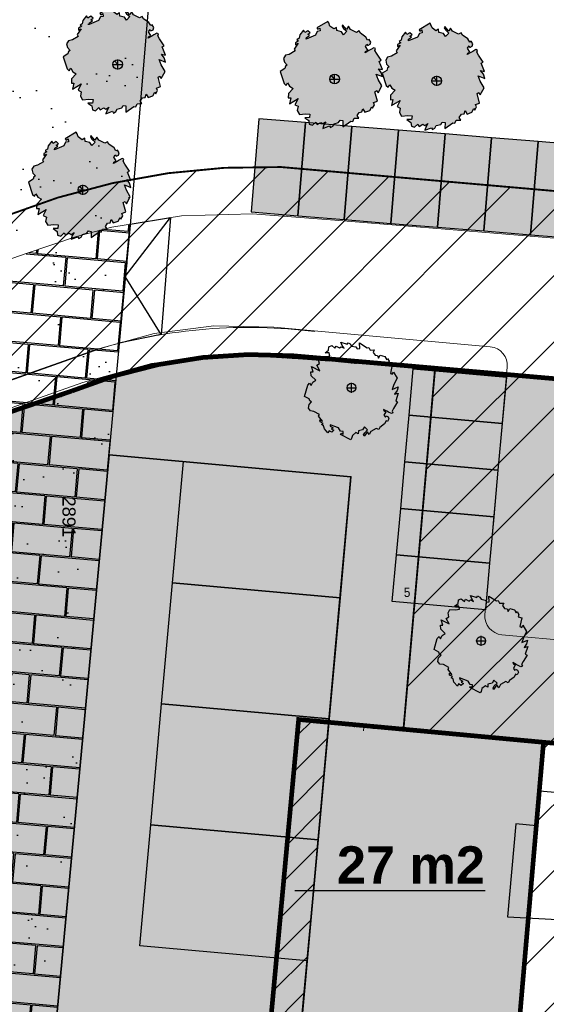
# Model space of a CAD drawing. Extents: x -1000932 to 2054797, y 285738 to 764020.
# Tile 785 of 1056: x 851052 to 879236, y 556311 to 608977. Entities that reach past the tile are written whole.
import ezdxf

# ---------------------------------------------------------------- set-up
doc = ezdxf.new("R2010")
doc.units = 0
doc.header["$MEASUREMENT"] = 0
doc.linetypes.add('DASHDOT', pattern=[1, 0.5, -0.25, 0, -0.25])
doc.linetypes.add('DASHED', pattern=[0.75, 0.5, -0.25])
doc.layers.get('0').update_dxf_attribs({"color": 1, "linetype": 'CONTINUOUS'})
for name, color, linetype in [('--schets', 3, 'CONTINUOUS'), ('--schets pp', 1, 'CONTINUOUS'), ('-boom', 8, 'CONTINUOUS'), ('-boom beschermd', 82, 'CONTINUOUS'), ('31.', 7, 'CONTINUOUS'), ('A-0010--', 4, 'CONTINUOUS'), ('A-0900-TERREIN', 14, 'CONTINUOUS'), ('bomen', 1, 'CONTINUOUS')]:
    doc.layers.add(name, color=color, linetype=linetype)
for name, color, linetype, lineweight in [('B14', 1, 'CONTINUOUS', 30), ('T03', 84, 'CONTINUOUS', 0), ('V00', 7, 'CONTINUOUS', 0), ('Z09', 7, 'CONTINUOUS', 0)]:
    doc.layers.add(name, color=color, linetype=linetype, lineweight=lineweight)
doc.styles.add('JK-T', font='arial.ttf', dxfattribs={"width": 0.9})
doc.styles.get("Standard").update_dxf_attribs({"font": 'romans.shx'})

# ---------------------------------------------------------------- blocks, each defined once
blk = doc.blocks.new('eigendomssituatie')
at = {"layer": '--schets pp', "linetype": 'Continuous', "transparency": 33554495}
h = blk.add_hatch(color=72, dxfattribs=at)
h.dxf.hatch_style = 1
edge = h.paths.add_edge_path()
edge.add_line((-4176.73854586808, 36691.06924980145), (18463.26145401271, 34709.06924984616))
edge.add_arc((17095.50999903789, 29904.28082499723), 4995.671711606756, -8.030102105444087, 74.11024197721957, ccw=False)
edge.add_line((22042.19821628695, 29206.41871005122), (21519.26145413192, 23075.06924982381))
edge.add_line((21519.26145413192, 23075.06924982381), (20841.66028853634, 15037.05444403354))
edge.add_line((20841.66028853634, 15037.05444403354), (9221.227534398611, 16016.65189056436))
edge.add_line((9221.227534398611, 16016.65189056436), (-3884.161830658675, 17236.71420983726))
edge.add_line((-3884.161830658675, 17236.71420983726), (-5436.461187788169, 504.3732174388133))
edge.add_line((-5436.461187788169, 504.3732174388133), (0.01009560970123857, -0.01570527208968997))
edge.add_line((0.01009560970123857, -0.01570527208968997), (-2500.443734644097, -26949.25618684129))
edge.add_line((-2500.443734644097, -26949.25618684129), (-6846.575806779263, -26546.03876589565))
edge.add_line((-6846.575806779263, -26546.03876589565), (-6942.65260836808, -27581.58700016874))
edge.add_line((-6942.65260836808, -27581.58700016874), (-9441.92006868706, -27349.73178386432))
edge.add_line((-9441.92006868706, -27349.73178386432), (-9345.841399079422, -26314.14745333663))
edge.add_line((-9345.841399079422, -26314.14745333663), (-13692.1799018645, -25910.91512983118))
edge.add_line((-13692.1799018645, -25910.91512983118), (-13547.04518649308, -23805.32137516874))
edge.add_line((-13547.04518649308, -23805.32137516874), (-35801.37771154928, -21685.47999814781))
edge.add_line((-35801.37771154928, -21685.47999814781), (-39085.49633917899, -21480.62403194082))
edge.add_line((-39085.49633917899, -21480.62403194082), (-35449.19473665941, 20057.36991770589))
edge.add_line((-35449.19473665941, 20057.36991770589), (-40995.94876814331, 20385.16075669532))
edge.add_line((-40995.94876814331, 20385.16075669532), (-40395.08653578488, 23168.33528979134))
edge.add_arc((-32072.55263851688, 19913.76534113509), 8936.262978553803, 110.35386289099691, 158.6417595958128, ccw=False)
edge.add_line((-35180.73854598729, 28292.06924983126), (-16026.04323336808, 34806.76749201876))
edge.add_arc((-6099.484764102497, 10583.2012472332), 26178.57377053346, 85.78798549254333, 112.28329390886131, ccw=False)
h = blk.add_hatch(color=140, dxfattribs=at)
h.dxf.hatch_style = 1
h.paths.add_polyline_path([(9221.227534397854, 16016.65189056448), (-3884.10174863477, 17236.70861642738), (-5436.461187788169, 504.3732174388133), (0.01145413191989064, -0.001062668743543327), (-2500.24679749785, -26949.27923339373), (-6846.575806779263, -26546.03876589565), (-6942.652608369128, -27581.5870001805), (-9441.92006868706, -27349.73178386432), (-9345.843046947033, -26314.16521488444), (-13692.17995209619, -25910.91512517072), (-13541.94952379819, -23750.38774119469), (-24868.32201158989, -22699.74955143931), (-35970.65003817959, -21669.77644995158), (-39085.49633917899, -21480.62403194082), (-35918.73854586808, 15170.89737483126), (-35449.19473665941, 20057.36991770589), (-40995.94876814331, 20385.16075669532), (-45059.55128707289, -52868.35324621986), (-5987.73073336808, -60873.69637516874), (-5391.61354586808, -55499.82137516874), (3604.33176663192, -48873.36825016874)])
at = {"layer": '--schets pp', "color": 72, "linetype": 'Continuous', "const_width": 250}
blk.add_lwpolyline([(-4176.73854586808, 36691.06924980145), (18463.26145401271, 34709.06924984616, -0.3745828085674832), (22042.19821628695, 29206.41871005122), (21519.26145413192, 23075.06924982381), (20841.66028853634, 15037.05444403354), (9221.227534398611, 16016.65189056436), (-3884.161830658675, 17236.71420983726), (-5436.461187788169, 504.3732174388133), (0.01009560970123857, -0.01570527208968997), (-2500.443734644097, -26949.25618684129), (-6846.575806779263, -26546.03876589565), (-6942.65260836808, -27581.58700016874), (-9441.92006868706, -27349.73178386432), (-9345.841399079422, -26314.14745333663), (-13692.1799018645, -25910.91512983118), (-13547.04518649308, -23805.32137516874), (-35801.37771154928, -21685.47999814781), (-39085.49633917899, -21480.62403194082), (-35449.19473665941, 20057.36991770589), (-40995.94876814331, 20385.16075669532), (-40395.08653578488, 23168.33528979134, -0.2138698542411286), (-35180.73854598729, 28292.06924983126), (-16026.04323336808, 34806.76749201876, -0.1161253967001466)], format="xyb", close=True, dxfattribs=at)
at = {"layer": '--schets pp', "color": 140, "linetype": 'Continuous', "const_width": 250}
blk.add_lwpolyline([(9221.227534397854, 16016.65189056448), (-3884.10174863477, 17236.70861642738), (-5436.461187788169, 504.3732174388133), (0.01145413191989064, -0.001062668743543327), (-2500.24679749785, -26949.27923339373), (-6846.575806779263, -26546.03876589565), (-6942.652608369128, -27581.5870001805), (-9441.92006868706, -27349.73178386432), (-9345.843046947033, -26314.16521488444), (-13692.17995209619, -25910.91512517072), (-13541.94952379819, -23750.38774119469), (-24868.32201158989, -22699.74955143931), (-35970.65003817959, -21669.77644995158), (-39085.49633917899, -21480.62403194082), (-35918.73854586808, 15170.89737483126), (-35449.19473665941, 20057.36991770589), (-40995.94876814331, 20385.16075669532), (-45059.55128707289, -52868.35324621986), (-5987.73073336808, -60873.69637516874), (-5391.61354586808, -55499.82137516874), (3604.33176663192, -48873.36825016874)], close=True, dxfattribs=at)
blk = doc.blocks.new('Boom2')
at = {"layer": '-boom beschermd', "linetype": 'Continuous', "transparency": 33554559}
h = blk.add_hatch(color=76, dxfattribs=at)
h.dxf.hatch_style = 1
h.paths.add_polyline_path([(2240.141075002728, 1374.766463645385), (2146.682121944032, 1534.056125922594), (2181.519351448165, 1631.045440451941), (2095.917912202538, 1672.609482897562), (1934.719123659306, 1577.977185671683), (1832.328912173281, 1517.874499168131), (1638.855365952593, 1404.301295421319), (1657.686024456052, 1476.504264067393), (1771.432777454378, 1543.341232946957), (1651.219506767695, 1748.129382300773), (1731.645532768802, 1871.831033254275), (1778.392115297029, 1792.229360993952), (1894.065031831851, 1860.110946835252), (1933.653675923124, 1975.169062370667), (1846.796372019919, 2123.085103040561), (1767.132160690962, 2076.341741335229), (1666.942831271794, 2246.987987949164), (1379.934805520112, 2444.611185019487), (1306.472365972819, 2569.766456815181), (1169.873849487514, 2489.639101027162), (844.5268539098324, 2650.628845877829), (741.234987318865, 2824.553776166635), (644.213260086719, 2655.331512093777), (427.2188535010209, 2905.186350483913), (407.8961862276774, 2828.68866730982), (480.0289215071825, 2705.808017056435), (656.815061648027, 2555.612111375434), (475.5552824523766, 2369.160615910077), (367.5066993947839, 2532.626519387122), (121.3562126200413, 2587.048410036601), (98.06576855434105, 2757.006413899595), (-38.46982344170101, 2676.840683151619), (-249.7553960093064, 2828.220939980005), (-308.1654745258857, 2997.497008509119), (-354.9713324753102, 3077.16053464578), (-946.667514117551, 2729.801284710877), (-906.5883834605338, 2661.517821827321), (-792.7790485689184, 2728.347663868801), (-776.1916387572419, 2569.746544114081), (-928.0936730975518, 2541.806113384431), (-1029.189389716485, 2344.748450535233), (-1517.74067203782, 2134.387594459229), (-1512.329084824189, 2229.421383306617), (-1341.616692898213, 2329.634876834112), (-1440.57784236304, 2393.960073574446), (-1315.360074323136, 2467.423198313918), (-1441.07545576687, 2577.239070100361), (-1600.40353582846, 2483.721098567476), (-1673.901557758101, 2608.915045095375), (-1864.634544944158, 2357.613609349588), (-1898.371300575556, 2177.709501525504), (-2013.921585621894, 2097.930107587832), (-1924.599891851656, 2039.85898357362), (-2095.27747223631, 1939.677123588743), (-2096.770641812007, 1829.302558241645), (-1958.169074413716, 1910.944152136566), (-2167.131348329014, 1601.712823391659), (-2107.028276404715, 1499.28745776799), (-2425.625418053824, 1312.213096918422), (-2629.748889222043, 1268.910172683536), (-2730.887056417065, 1102.447633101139), (-2687.611474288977, 898.3238621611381), (-2535.204357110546, 743.0166301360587), (-2626.248974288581, 689.5777892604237), (-2661.040189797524, 562.0246424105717), (-2922.734617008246, 408.3651811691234), (-2708.701920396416, -242.6399843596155), (-2588.630274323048, -342.9390319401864), (-2514.872299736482, -207.8644873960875), (-2407.991054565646, -389.9224308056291), (-2221.322100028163, -499.4450460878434), (-2475.123859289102, -770.8297417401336), (-2478.239149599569, -1007.253103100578), (-2341.545247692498, -1003.168333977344), (-2423.181575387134, -1318.629152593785), (-1959.918396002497, -1045.783964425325), (-2120.690183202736, -1378.183681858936), (-1954.502042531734, -1458.569703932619), (-1995.926428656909, -1690.881553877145), (-1879.03513097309, -1889.479187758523), (-1552.389413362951, -1855.372657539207), (-1320.192255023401, -1878.140929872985), (-1349.123504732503, -2063.437991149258), (-1591.288126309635, -2067.92125562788), (-1378.915912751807, -2221.141272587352), (-1353.618822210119, -2420.555610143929), (-1184.430145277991, -2474.250883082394), (-1006.358195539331, -2308.452764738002), (-932.8954133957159, -2433.639284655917), (-737.5511586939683, -2318.951755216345), (-638.6248207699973, -2383.30858549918), (-467.8850867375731, -2283.094792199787), (-569.0541594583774, -2449.58892250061), (-638.7877225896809, -2643.521321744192), (-275.3988389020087, -2506.685487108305), (-221.9948095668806, -2597.761737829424), (-96.80472623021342, -2524.267664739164), (-23.1128969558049, -2389.217284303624), (215.1559547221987, -2325.851315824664), (295.5119293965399, -2202.173871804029), (444.7190316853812, -2221.672086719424), (435.5481258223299, -2551.753402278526), (872.1380053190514, -2246.143979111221), (973.8677015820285, -2262.975032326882), (1045.584046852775, -2098.460163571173), (1287.745105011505, -2094.008190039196), (1207.618091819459, -1957.440921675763), (1320.136664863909, -1784.282902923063), (1462.563899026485, -1761.899804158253), (1516.235350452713, -1592.676230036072), (1623.116595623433, -1774.734173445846), (1888.83187087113, -1679.963857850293), (1987.994297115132, -1484.013393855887), (2034.765343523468, -1563.708553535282), (2129.239022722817, -1385.84182941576), (2078.980470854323, -1261.697857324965), (2287.321842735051, -1185.870174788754), (2158.631930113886, -680.039676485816), (2261.060859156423, -619.9053136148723), (2334.527204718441, -745.060542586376), (2534.143883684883, -369.7948894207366), (2326.29700600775, -16.83356961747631), (2218.516478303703, 260.4311739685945), (2567.790882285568, 127.5726252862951), (2496.10785023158, 350.5345326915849), (2341.264198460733, 546.7159466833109), (2554.470749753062, 503.746077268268), (2387.661646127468, 941.138933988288), (2490.055677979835, 1001.249475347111)])
at = {"layer": '-boom beschermd', "linetype": 'Continuous'}
blk.add_lwpolyline([(2240.141075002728, 1374.766463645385), (2146.682121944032, 1534.056125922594), (2181.519351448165, 1631.045440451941), (2095.917912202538, 1672.609482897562), (1934.719123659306, 1577.977185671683), (1832.328912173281, 1517.874499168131), (1638.855365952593, 1404.301295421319), (1657.686024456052, 1476.504264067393), (1771.432777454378, 1543.341232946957), (1651.219506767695, 1748.129382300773), (1731.645532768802, 1871.831033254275), (1778.392115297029, 1792.229360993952), (1894.065031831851, 1860.110946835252), (1933.653675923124, 1975.169062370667), (1846.796372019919, 2123.085103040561), (1767.132160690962, 2076.341741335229), (1666.942831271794, 2246.987987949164), (1379.934805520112, 2444.611185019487), (1306.472365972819, 2569.766456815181), (1169.873849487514, 2489.639101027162), (844.5268539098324, 2650.628845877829), (741.234987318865, 2824.553776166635), (644.213260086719, 2655.331512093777), (427.2188535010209, 2905.186350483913), (407.8961862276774, 2828.68866730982), (480.0289215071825, 2705.808017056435), (656.815061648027, 2555.612111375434), (475.5552824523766, 2369.160615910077), (367.5066993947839, 2532.626519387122), (121.3562126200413, 2587.048410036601), (98.06576855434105, 2757.006413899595), (-38.46982344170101, 2676.840683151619), (-249.7553960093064, 2828.220939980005), (-308.1654745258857, 2997.497008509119), (-354.9713324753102, 3077.16053464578), (-946.667514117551, 2729.801284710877), (-906.5883834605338, 2661.517821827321), (-792.7790485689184, 2728.347663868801), (-776.1916387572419, 2569.746544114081), (-928.0936730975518, 2541.806113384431), (-1029.189389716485, 2344.748450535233), (-1517.74067203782, 2134.387594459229), (-1512.329084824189, 2229.421383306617), (-1341.616692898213, 2329.634876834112), (-1440.57784236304, 2393.960073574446), (-1315.360074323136, 2467.423198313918), (-1441.07545576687, 2577.239070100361), (-1600.40353582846, 2483.721098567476), (-1673.901557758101, 2608.915045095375), (-1864.634544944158, 2357.613609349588), (-1898.371300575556, 2177.709501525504), (-2013.921585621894, 2097.930107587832), (-1924.599891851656, 2039.85898357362), (-2095.27747223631, 1939.677123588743), (-2096.770641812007, 1829.302558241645), (-1958.169074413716, 1910.944152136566), (-2167.131348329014, 1601.712823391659), (-2107.028276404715, 1499.28745776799), (-2425.625418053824, 1312.213096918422), (-2629.748889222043, 1268.910172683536), (-2730.887056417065, 1102.447633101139), (-2687.611474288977, 898.3238621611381), (-2535.204357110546, 743.0166301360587), (-2626.248974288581, 689.5777892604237), (-2661.040189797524, 562.0246424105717), (-2922.734617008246, 408.3651811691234), (-2708.701920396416, -242.6399843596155), (-2588.630274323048, -342.9390319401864), (-2514.872299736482, -207.8644873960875), (-2407.991054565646, -389.9224308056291), (-2221.322100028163, -499.4450460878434), (-2475.123859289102, -770.8297417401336), (-2478.239149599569, -1007.253103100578), (-2341.545247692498, -1003.168333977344), (-2423.181575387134, -1318.629152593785), (-1959.918396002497, -1045.783964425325), (-2120.690183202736, -1378.183681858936), (-1954.502042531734, -1458.569703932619), (-1995.926428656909, -1690.881553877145), (-1879.03513097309, -1889.479187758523), (-1552.389413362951, -1855.372657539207), (-1320.192255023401, -1878.140929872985), (-1349.123504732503, -2063.437991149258), (-1591.288126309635, -2067.92125562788), (-1378.915912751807, -2221.141272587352), (-1353.618822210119, -2420.555610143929), (-1184.430145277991, -2474.250883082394), (-1006.358195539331, -2308.452764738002), (-932.8954133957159, -2433.639284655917), (-737.5511586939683, -2318.951755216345), (-638.6248207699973, -2383.30858549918), (-467.8850867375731, -2283.094792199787), (-569.0541594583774, -2449.58892250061), (-638.7877225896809, -2643.521321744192), (-275.3988389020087, -2506.685487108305), (-221.9948095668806, -2597.761737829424), (-96.80472623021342, -2524.267664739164), (-23.1128969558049, -2389.217284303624), (215.1559547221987, -2325.851315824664), (295.5119293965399, -2202.173871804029), (444.7190316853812, -2221.672086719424), (435.5481258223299, -2551.753402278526), (872.1380053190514, -2246.143979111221), (973.8677015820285, -2262.975032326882), (1045.584046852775, -2098.460163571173), (1287.745105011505, -2094.008190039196), (1207.618091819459, -1957.440921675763), (1320.136664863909, -1784.282902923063), (1462.563899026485, -1761.899804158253), (1516.235350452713, -1592.676230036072), (1623.116595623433, -1774.734173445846), (1888.83187087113, -1679.963857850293), (1987.994297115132, -1484.013393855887), (2034.765343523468, -1563.708553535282), (2129.239022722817, -1385.84182941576), (2078.980470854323, -1261.697857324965), (2287.321842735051, -1185.870174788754), (2158.631930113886, -680.039676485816), (2261.060859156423, -619.9053136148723), (2334.527204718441, -745.060542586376), (2534.143883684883, -369.7948894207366), (2326.29700600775, -16.83356961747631), (2218.516478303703, 260.4311739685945), (2567.790882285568, 127.5726252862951), (2496.10785023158, 350.5345326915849), (2341.264198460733, 546.7159466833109), (2554.470749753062, 503.746077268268), (2387.661646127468, 941.138933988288), (2490.055677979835, 1001.249475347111)], close=True, dxfattribs=at)
blk.add_lwpolyline([(0, 0), (-162.9241695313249, 195.9990656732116)], dxfattribs=at)
blk.add_circle((0, 0), 254.8723577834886, dxfattribs=at)
blk = doc.blocks.new('boom')
at = {"layer": '31.', "color": 7, "linetype": 'Continuous'}
for points in [[(2251.80828051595, -1106.205926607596), (2173.887591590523, -1256.205493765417), (2210.303128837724, -1343.212250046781), (2134.01737931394, -1385.236413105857), (1982.216964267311, -1306.337424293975), (1885.793354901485, -1256.224297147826), (1703.603915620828, -1161.53094182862), (1724.220932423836, -1226.642753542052), (1831.338077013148, -1282.37241938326), (1731.107258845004, -1475.215363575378), (1810.449942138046, -1584.490554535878), (1849.428164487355, -1509.532590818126), (1958.351373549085, -1566.126334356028), (1999.960998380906, -1669.427246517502), (1927.535710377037, -1808.721166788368), (1852.517681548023, -1769.750629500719), (1768.989292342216, -1930.443442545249), (1515.964705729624, -2124.603458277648), (1454.715516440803, -2242.457359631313), (1326.085039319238, -2175.658874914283), (1036.296854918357, -2338.137602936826), (950.0803199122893, -2501.971368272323), (853.4300944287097, -2351.874397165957), (666.8589403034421, -2590.471371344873), (645.5920018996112, -2521.459279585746), (705.7373041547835, -2405.746017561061), (860.2430165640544, -2260.136272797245), (685.7817176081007, -2098.250700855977), (594.7287687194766, -2252.751059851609), (372.3060847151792, -2314.09832386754), (359.0236219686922, -2470.538109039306), (230.4509567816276, -2403.702663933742), (44.46268121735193, -2552.023372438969), (-0.947729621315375, -2709.492246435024), (-39.97943810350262, -2784.51713332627), (-597.1746060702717, -2494.899703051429), (-563.7541439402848, -2430.59817462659), (-456.5828730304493, -2486.320026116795), (-448.8926459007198, -2340.571254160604), (-589.0511153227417, -2322.190292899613), (-690.7442434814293, -2146.840910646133), (-1147.19952013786, -1977.583268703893), (-1137.773566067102, -2064.195474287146), (-977.0207761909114, -2147.749738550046), (-1064.44396277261, -2211.208338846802), (-946.5297172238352, -2272.451776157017), (-1056.263172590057, -2378.752786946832), (-1206.295684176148, -2300.781599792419), (-1267.571476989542, -2418.669929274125), (-1453.753130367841, -2197.96488541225), (-1493.066052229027, -2035.121278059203), (-1602.439628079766, -1967.644271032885), (-1523.534554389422, -1910.356782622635), (-1684.259961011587, -1826.82816559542), (-1690.826643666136, -1726.013215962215), (-1560.296378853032, -1794.106256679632), (-1765.85499384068, -1521.307316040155), (-1715.74770695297, -1424.856922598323), (-2015.770382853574, -1268.879820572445), (-2204.38651482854, -1238.911540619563), (-2304.670585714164, -1091.528656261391), (-2274.736274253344, -902.9164417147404), (-2142.746676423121, -753.7808347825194), (-2228.485123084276, -709.2262538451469), (-2266.297799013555, -594.2808795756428), (-2512.727176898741, -466.1631036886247), (-2347.774639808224, 138.9603937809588), (-2242.753754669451, 236.2958245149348), (-2168.968191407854, 116.3050894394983), (-2079.855939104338, 287.7469081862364), (-1914.390939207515, 396.6484921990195), (-2159.162320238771, 632.7459877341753), (-2173.146963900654, 848.692170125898), (-2048.015596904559, 851.4008923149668), (-2137.499847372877, 1135.897056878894), (-1701.209176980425, 908.3335933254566), (-1863.818897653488, 1204.585402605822), (-1715.713569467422, 1285.889265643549), (-1764.518872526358, 1496.275491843), (-1667.032586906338, 1683.306273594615), (-1366.868504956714, 1667.519393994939), (-1155.708429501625, 1699.277924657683), (-1190.879303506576, 1867.275065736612), (-1412.43674064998, 1859.967295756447), (-1225.537870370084, 2010.017902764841), (-1211.815051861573, 2193.478551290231), (-1059.70369904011, 2250.533744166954), (-889.1232609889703, 2107.382555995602), (-827.8782579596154, 2225.265453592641), (-643.9286475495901, 2129.643180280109), (-556.5404370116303, 2193.125344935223), (-395.7491250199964, 2109.577628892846), (-496.0681719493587, 2256.984077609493), (-568.9489074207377, 2430.958846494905), (-230.3545297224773, 2323.012531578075), (-185.8318856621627, 2408.773994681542), (-67.94424363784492, 2347.496129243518), (5.775274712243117, 2227.525459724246), (226.5480552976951, 2180.836944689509), (305.8248332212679, 2071.58085274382), (441.2807912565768, 2096.433503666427), (417.3459203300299, 2397.702575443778), (830.8054949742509, 2138.941381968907), (922.993691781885, 2159.116191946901), (996.295911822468, 2012.128974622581), (1217.841430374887, 2019.464624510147), (1151.039446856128, 1890.865216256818), (1262.043796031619, 1737.899254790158), (1393.285145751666, 1724.148071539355), (1450.313874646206, 1572.001324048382), (1539.426126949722, 1743.443142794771), (1786.763878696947, 1669.339513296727), (1886.634697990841, 1494.912051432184), (1925.631290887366, 1569.961469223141), (2020.362428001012, 1411.834044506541)], [(2020.362428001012, 1411.834044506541), (1980.268502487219, 1295.998359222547), (2174.275552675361, 1236.508194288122), (2080.48679799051, 768.0988398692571), (2176.937790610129, 717.960065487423), (2238.186700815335, 835.8158999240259), (2438.329387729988, 502.2257036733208), (2264.97943182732, 169.8100759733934), (2179.532251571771, -88.69085307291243), (2492.516642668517, 49.20364684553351), (2437.501084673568, -157.9729910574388), (2305.214954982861, -344.5843578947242), (2498.067593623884, -295.2585980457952), (2366.214191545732, -702.9093504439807), (2462.630068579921, -753.023593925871), (2251.80828051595, -1106.205926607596)]]:
    blk.add_lwpolyline(points, dxfattribs=at)
blk.add_circle((0, 0), 234.5930326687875, dxfattribs=at)
blk = doc.blocks.new('UNNAMED')
at = {"color": 0}
for p, q in [((-0.5, 0), (0.5, 0)), ((0, -0.5), (0, 0.5))]:
    blk.add_line(p, q, dxfattribs=at)

msp = doc.modelspace()

# ---------------------------------------------------------------- hatches: boundary and pattern name
at = {"layer": '--schets pp', "linetype": 'Continuous'}
h = msp.add_hatch(color=71, dxfattribs=at)
h.dxf.hatch_style = 1
h.paths.add_polyline_path([(881289.6899003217, 602251.9487771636), (880881.6982585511, 597268.6222957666), (883373.3614992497, 597064.6264748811), (883781.3531410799, 602047.952956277)])
h.paths.add_polyline_path([(863848.0472131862, 603679.9195235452), (863440.0555714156, 598696.5930421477), (865931.7188121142, 598492.5972212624), (866339.7104539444, 603475.9237026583)])
h.paths.add_polyline_path([(866339.7104539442, 603475.9237026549), (865931.7188121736, 598492.5972212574), (868423.3820528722, 598288.6014003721), (868831.3736947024, 603271.927881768)])
h.paths.add_polyline_path([(868831.3736947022, 603271.9278817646), (868423.3820529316, 598288.6014003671), (870915.0452936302, 598084.6055794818), (871323.0369354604, 603067.9320608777)])
h.paths.add_polyline_path([(871323.03693546, 603067.9320608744), (870915.0452936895, 598084.6055794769), (873406.7085343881, 597880.6097585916), (873814.7001762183, 602863.9362399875)])
h.paths.add_polyline_path([(873814.7001762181, 602863.9362399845), (873406.7085344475, 597880.609758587), (875898.3717751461, 597676.6139377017), (876306.3634169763, 602659.9404190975)])
h.paths.add_polyline_path([(876306.3634169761, 602659.9404190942), (875898.3717752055, 597676.6139376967), (878390.0350159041, 597472.6181168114), (878798.0266577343, 602455.9445982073)])
h.paths.add_polyline_path([(878798.0266586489, 602455.944598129), (878390.0350168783, 597472.6181167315), (880881.6982575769, 597268.6222958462), (881289.6898994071, 602251.9487772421)])
h = msp.add_hatch(dxfattribs=at)
h.set_pattern_fill('ANSI31', color=241, scale=20000)
h.set_pattern_definition([(45, (528312.0768977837, 0), (-1767.766952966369, 1767.766952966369), [])])
edge = h.paths.add_edge_path()
edge.add_line((884116.8280498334, 599424.8507344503), (882423.394680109, 580081.0911526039))
edge.add_line((882423.3946801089, 580081.0911526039), (889913.7439004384, 579453.9825543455))
edge.add_line((889913.7439004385, 579453.9825543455), (883041.9584600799, 500066.6636393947))
edge.add_line((883041.9584600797, 500066.6636393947), (873929.6165730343, 493354.47228252))
edge.add_line((873929.6165730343, 493354.47228252), (872686.0182185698, 482143.6864718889))
edge.add_line((872686.0182185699, 482143.6864718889), (872199.182792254, 482209.9640236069))
edge.add_line((872199.182792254, 482209.9640236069), (869066.6202465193, 459200.0250188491))
edge.add_line((869066.6202465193, 459200.0250188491), (843234.3718505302, 465342.6042660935))
edge.add_line((843234.3718505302, 465342.6042660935), (846552.8225128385, 486994.8467683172))
edge.add_line((846552.8225128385, 486994.8467683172), (814337.0883089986, 493299.4517478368))
edge.add_line((814337.0883089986, 493299.4517478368), (818906.9954910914, 575452.4547945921))
edge.add_arc((837543.8957532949, 574415.7440086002), 18665.71243315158, 106.97638786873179, 176.8161014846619, ccw=False)
edge.add_line((832093.9262511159, 592268.1010816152), (850249.6461536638, 598455.6892980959))
edge.add_arc((864026.5006596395, 564014.9986440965), 37093.97380711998, 88.43968645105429, 111.8022387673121, ccw=False)
edge.add_line((865036.5414825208, 601095.2185779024), (866560.3272021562, 600961.8200224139))
edge.add_line((866560.3272021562, 600961.8200224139), (884116.8280498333, 599424.8507344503))
edge = h.paths.add_edge_path(flags=16)
edge.add_line((873282.8229211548, 590335.0579495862), (871586.0743728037, 570953.4297279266))
edge.add_line((871586.0743728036, 570953.4297279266), (879086.1871105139, 570325.5037064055))
edge.add_line((879086.187110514, 570325.5037064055), (873469.2913427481, 505435.4835656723))
edge.add_line((873469.2913427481, 505435.4835656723), (864473.3460302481, 498809.0304406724))
edge.add_line((864473.3460302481, 498809.0304406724), (863877.2288427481, 493435.1554406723))
edge.add_line((863877.2288427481, 493435.1554406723), (863639.5361727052, 493467.5148117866))
edge.add_line((863639.5361727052, 493467.5148117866), (860646.3147802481, 471481.0929406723))
edge.add_line((860646.3147802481, 471481.0929406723), (854515.361867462, 472938.9553594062))
edge.add_line((854515.361867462, 472938.9553594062), (857891.1975927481, 494965.6241906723))
edge.add_line((857891.1975927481, 494965.6241906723), (824805.4082890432, 501440.4985696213))
edge.add_line((824805.4082890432, 501440.4985696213), (828891.5596104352, 574897.0456240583))
edge.add_arc((837543.8957532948, 574415.7440086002), 8665.712433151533, 106.1143616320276, 176.8161014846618, ccw=False)
edge.add_line((835138.6798543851, 582740.977245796), (853741.2835302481, 589080.8663781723))
edge.add_arc((864026.5006596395, 564014.9986440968), 27093.97380711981, 89.0254667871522, 112.30969579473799, ccw=False)
edge.add_line((864487.3147802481, 591105.053406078), (865688.2210302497, 590999.9210656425))
edge.add_line((865688.2210302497, 590999.9210656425), (873282.8229211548, 590335.0579495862))
h = msp.add_hatch(color=71, dxfattribs=at)
h.dxf.hatch_style = 1
h.paths.add_polyline_path([(870992.60685899, 577860.3785192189), (875972.3658906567, 577410.9344331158), (875972.3658906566, 577410.9344331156), (870992.6068589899, 577860.3785192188)], flags=16)
h.paths.add_polyline_path([(870992.60685899, 577860.3785192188), (875972.3658906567, 577410.9344331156), (875972.3658906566, 577410.9344331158), (870992.6068589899, 577860.3785192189)], flags=16)
h.paths.add_polyline_path([(871442.0509450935, 582840.1375508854), (876421.8099767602, 582390.6934647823), (875972.3658906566, 577410.9344331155), (870992.6068589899, 577860.3785192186)])
h.paths.add_polyline_path([(871666.772988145, 585330.0170667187), (876646.5320198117, 584880.5729806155), (876421.8099767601, 582390.6934647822), (871442.0509450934, 582840.1375508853)])
h.paths.add_polyline_path([(871891.4950311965, 587819.896582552), (876871.2540628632, 587370.4524964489), (876646.5320198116, 584880.5729806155), (871666.7729881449, 585330.0170667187)])
h.paths.add_polyline_path([(872116.2170742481, 590309.7760983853), (877095.9761059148, 589860.3320122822), (876871.2540628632, 587370.4524964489), (871891.4950311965, 587819.896582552)])
h.paths.add_polyline_path([(881948.076728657, 576871.601529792), (886927.8357603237, 576422.1574436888), (886927.8357603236, 576422.1574436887), (881948.0767286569, 576871.6015297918)], flags=16)
h.paths.add_polyline_path([(881948.076728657, 576871.6015297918), (886927.8357603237, 576422.1574436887), (886927.8357603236, 576422.1574436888), (881948.0767286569, 576871.601529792)], flags=16)
h.paths.add_polyline_path([(882397.5208147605, 581851.3605614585), (887377.2798464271, 581401.9164753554), (886927.8357603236, 576422.1574436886), (881948.0767286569, 576871.6015297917)])
h.paths.add_polyline_path([(882622.242857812, 584341.2400772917), (887602.0018894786, 583891.7959911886), (887377.279846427, 581401.9164753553), (882397.5208147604, 581851.3605614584)])
h.paths.add_polyline_path([(882846.9649008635, 586831.1195931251), (887826.7239325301, 586381.675507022), (887602.0018894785, 583891.7959911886), (882622.2428578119, 584341.2400772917)])
h.paths.add_polyline_path([(883071.6869439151, 589320.9991089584), (888051.4459755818, 588871.5550228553), (887826.7239325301, 586381.675507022), (882846.9649008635, 586831.1195931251)])
at = {"layer": '-boom', "linetype": 'Continuous', "ltscale": 100}
h = msp.add_hatch(dxfattribs=at)
h.set_pattern_fill('AR-SAND', color=102, scale=2000)
h.set_pattern_definition([(37.50000000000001, (1053754.954994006, 0), (-125.9867162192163, 3853.647538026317), [0, -3040, 0, -3400, 0, -3250]), (7.499999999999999, (1053754.954994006, 0), (3539.553410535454, 5644.292130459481), [0, -1640, 0, -2740, 0, -1050]), (327.5, (1051294.954994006, 0), (6228.28372350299, 11.31810707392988), [0, -1000, 0, -3600, 0, -4700]), (317.5, (1051294.954994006, 0), (6012.253209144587, 1755.351129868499), [0, -500, 0, -2360, 0, -2700])])
h.paths.add_polyline_path([(836696.7875589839, 619307.184064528), (842030.2210302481, 617118.92106565), (847633.2210302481, 615802.9210656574), (858367.4139743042, 614917.7676553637), (856971.7591234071, 597992.759765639), (855833.1847938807, 585697.2176093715), (852249.7447404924, 547316.0914234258), (845981.4612178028, 547901.3274618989), (845754.6382190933, 545408.0912011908), (838595.3654042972, 546072.2943711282), (838410.7421272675, 544211.4741169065), (831822.4655040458, 544865.1368257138), (834198.209666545, 574077.0349352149)])
h = msp.add_hatch(dxfattribs=at)
h.set_pattern_fill('AR-B816C', color=253, scale=200, angle=175)
h.set_pattern_definition([(175, (528312.0768977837, 0), (-1733.360705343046, -1454.46232855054), [3125, -75]), (175, (529899.4517340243, -214.1637907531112), (-1733.360705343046, -1454.46232855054), [3125, -75]), (265, (528312.0768977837, 0), (1454.46232855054, -1733.360705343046), [-1675, 1525]), (265, (528386.7915001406, -6.536680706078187), (1454.46232855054, -1733.360705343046), [-1675, 1525])])
h.paths.add_polyline_path([(845981.4612178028, 547901.3274618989), (845754.6382190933, 545408.0912011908), (838595.3654042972, 546072.2943711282), (838410.7421272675, 544211.4741169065), (831822.4655040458, 544865.1368257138), (834146.0804600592, 574080.7517348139), (835119.0553055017, 590746.511480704), (853558.3686123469, 597196.2966428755), (855976.2210301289, 597881.9210656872), (856971.7591234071, 597992.759765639), (852249.7447404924, 547316.0914234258)])
at = {"linetype": 'Continuous'}
h = msp.add_hatch(color=252, dxfattribs=at)
h.dxf.hatch_style = 1
h.paths.add_polyline_path([(866083.8937595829, 554650.1087954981), (858673.0296239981, 555347.1945031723), (858602.849527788, 554590.4988824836), (854589.6101539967, 554962.7086821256), (853723.6343165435, 545678.1874492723), (845828.1437529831, 546410.6980064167), (845966.5894123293, 547902.7159626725), (852249.7447404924, 547316.0914234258), (855833.1847938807, 585697.2176093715), (868780.5582762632, 584528.6629854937), (866084.7472093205, 554659.5648639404)])
h = msp.add_hatch(dxfattribs=at)
h.set_pattern_fill('ANSI31', color=256, scale=10000)
h.set_pattern_definition([(45, (0, 0), (-883.8834764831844, 883.8834764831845), [])])
h.paths.add_polyline_path([(867595.2146054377, 571395.2699052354), (866042.902716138, 554663.4470293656), (864428.4984069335, 554813.2250315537), (865986.1696847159, 571545.0659183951)])

# ---------------------------------------------------------------- linework, layer by layer
at = {"layer": '--schets pp', "ltscale": 200}
for points in [[(863848.0472131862, 603679.9195235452), (863440.0555714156, 598696.5930421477), (865931.7188121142, 598492.5972212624), (866339.7104539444, 603475.9237026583)], [(866339.7104539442, 603475.9237026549), (865931.7188121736, 598492.5972212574), (868423.3820528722, 598288.6014003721), (868831.3736947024, 603271.927881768)], [(868831.3736947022, 603271.9278817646), (868423.3820529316, 598288.6014003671), (870915.0452936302, 598084.6055794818), (871323.0369354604, 603067.9320608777)], [(871323.03693546, 603067.9320608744), (870915.0452936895, 598084.6055794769), (873406.7085343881, 597880.6097585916), (873814.7001762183, 602863.9362399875)], [(873814.7001762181, 602863.9362399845), (873406.7085344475, 597880.609758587), (875898.3717751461, 597676.6139377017), (876306.3634169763, 602659.9404190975)], [(876306.3634169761, 602659.9404190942), (875898.3717752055, 597676.6139376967), (878390.0350159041, 597472.6181168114), (878798.0266577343, 602455.9445982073)], [(878798.0266586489, 602455.944598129), (878390.0350168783, 597472.6181167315), (880881.6982575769, 597268.6222958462), (881289.6898994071, 602251.9487772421)]]:
    msp.add_lwpolyline(points, close=True, dxfattribs=at)
at = {"layer": '--schets pp', "color": 241, "linetype": 'Continuous', "const_width": 100}
for points in [[(884116.8280498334, 599424.8507344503), (882423.3946801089, 580081.0911526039), (889913.7439004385, 579453.9825543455), (883041.9584600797, 500066.6636393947), (873929.6165730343, 493354.47228252), (872686.0182185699, 482143.6864718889), (872199.182792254, 482209.9640236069), (869066.6202465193, 459200.0250188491), (843234.3718505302, 465342.6042660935), (846552.8225128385, 486994.8467683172), (814337.0883089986, 493299.4517478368), (818906.9954910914, 575452.4547945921, -0.3145300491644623), (832093.9262511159, 592268.1010816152), (850249.6461536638, 598455.6892980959, -0.1022929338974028), (865036.5414825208, 601095.2185779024), (866560.3272021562, 600961.8200224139)], [(873282.8229211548, 590335.0579495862), (871586.0743728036, 570953.4297279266), (879086.187110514, 570325.5037064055), (873469.2913427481, 505435.4835656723), (864473.3460302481, 498809.0304406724), (863877.2288427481, 493435.1554406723), (863639.5361727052, 493467.5148117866), (860646.3147802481, 471481.0929406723), (854515.361867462, 472938.9553594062), (857891.1975927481, 494965.6241906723), (824805.4082890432, 501440.4985696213), (828891.5596104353, 574897.0456240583, -0.3186683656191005), (835138.6798543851, 582740.977245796), (853741.2835302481, 589080.8663781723, -0.1019476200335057), (864487.3147802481, 591105.053406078), (865688.2210302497, 590999.9210656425)]]:
    msp.add_lwpolyline(points, format="xyb", close=True, dxfattribs=at)
at = {"layer": '--schets pp', "linetype": 'Continuous'}
for points in [[(872116.2170742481, 590309.7760983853), (877095.9761059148, 589860.3320122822), (876871.2540628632, 587370.4524964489), (871891.4950311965, 587819.896582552)], [(871891.4950311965, 587819.896582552), (876871.2540628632, 587370.4524964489), (876646.5320198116, 584880.5729806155), (871666.7729881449, 585330.0170667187)], [(871666.772988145, 585330.0170667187), (876646.5320198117, 584880.5729806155), (876421.8099767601, 582390.6934647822), (871442.0509450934, 582840.1375508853)], [(871442.0509450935, 582840.1375508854), (876421.8099767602, 582390.6934647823), (876197.0879337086, 579900.813948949), (871217.3289020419, 580350.2580350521)], [(871217.3289020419, 580350.2580350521), (876197.0879337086, 579900.813948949), (875972.365890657, 577410.9344331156), (870992.6068589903, 577860.3785192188)]]:
    msp.add_lwpolyline(points, close=True, dxfattribs=at)
msp.add_lwpolyline([(875959.6617940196, 562378.0112048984), (865783.4728719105, 562378.0112048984)], dxfattribs=at)
at = {"linetype": 'Continuous'}
for points in [[(831822.4655040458, 544865.1368257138), (834198.209666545, 574077.0349352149), (836696.7875589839, 619307.184064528), (842030.2210302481, 617118.92106565), (847633.2210302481, 615802.9210656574), (858367.4139743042, 614917.7676553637), (856971.7591234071, 597992.759765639), (852249.7447404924, 547316.0914234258), (845981.4612178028, 547901.3274618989), (845754.6382190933, 545408.0912011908), (838595.3654042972, 546072.2943711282), (838410.7421272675, 544211.4741169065), (831822.4655040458, 544865.1368257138)], [(858631.7613137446, 592130.7700018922), (856702.1283477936, 595242.6876895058), (859115.1795404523, 598390.2720031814)]]:
    msp.add_lwpolyline(points, dxfattribs=at)
for points in [[(856360.0962994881, 591676.843970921), (856970.7295573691, 598042.9806465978), (859115.1795404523, 598390.2720031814), (858631.7613137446, 592130.7700018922)], [(867595.2146054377, 571395.2699052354), (866042.902716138, 554663.4470293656), (864428.4984069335, 554813.2250315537), (865986.1696847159, 571545.0659183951)]]:
    msp.add_lwpolyline(points, close=True, dxfattribs=at)
at = {"color": 4, "linetype": 'Continuous', "lineweight": 35}
msp.add_lwpolyline([(866083.8937595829, 554650.1087954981), (858673.0296239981, 555347.1945031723), (858602.849527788, 554590.4988824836), (854589.6101539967, 554962.7086821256), (853723.6343165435, 545678.1874492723), (845828.1437529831, 546410.6980064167), (845966.5894123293, 547902.7159626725), (852249.7447404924, 547316.0914234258), (855833.1847938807, 585697.2176093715), (868780.5582762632, 584528.6629854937), (866084.7472093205, 554659.5648639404)], close=True, dxfattribs=at)
at = {"color": 4, "linetype": 'Continuous'}
for points in [[(859816.992019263, 585337.6623404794), (868780.5582762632, 584528.6629854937), (868196.280964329, 578054.9762443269), (859232.7147073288, 578863.9755993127)], [(859232.7147073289, 578863.9755993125), (868196.2809643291, 578054.9762443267), (867612.003652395, 571581.2895031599), (858648.4373953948, 572390.2888581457)], [(858648.4373953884, 572390.2888581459), (867612.0036523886, 571581.2895031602), (867027.7263404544, 565107.6027619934), (858064.1600834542, 565916.6021169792)], [(858064.1600834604, 565916.6021169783), (867027.7263404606, 565107.6027619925), (866443.4490285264, 558633.9160208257), (857479.8827715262, 559442.9153758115)]]:
    msp.add_lwpolyline(points, close=True, dxfattribs=at)
at = {"layer": 'A-0010--', "color": 7, "linetype": 'Continuous', "lineweight": 0}
for points in [[(863493.3225927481, 590998.6066125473), (863355.5022802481, 591006.9991906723), (863217.6507177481, 591014.0988000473), (863079.7835302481, 591019.9386437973), (862941.8929052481, 591024.4855187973), (862804.0100927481, 591027.7394250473), (862666.1194677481, 591029.7335656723), (862528.2522802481, 591030.4327844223), (862390.4007177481, 591029.8741906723), (862252.5725927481, 591028.0206750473), (862114.7913427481, 591024.8956750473), (861977.0569677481, 591020.4777062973), (861839.3850927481, 591014.7999719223), (861701.7757177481, 591007.8507531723), (861564.2366552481, 590999.6183312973), (861426.7913427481, 590990.1046594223), (861289.4397802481, 590979.3195031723), (861152.1819677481, 590967.2745812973), (861015.0335302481, 590953.9366906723), (860878.0100927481, 590939.3468469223), (860741.1194677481, 590923.4659875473), (860604.3538427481, 590906.3253625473), (860467.7444677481, 590887.9113000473), (860331.2835302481, 590868.2257531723), (860194.9944677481, 590847.2706750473), (860058.8772802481, 590825.0538781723), (859922.9397802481, 590801.5558312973), (859787.1897802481, 590776.7960656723), (859651.6429052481, 590750.7648156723), (859516.3069677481, 590723.4738000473)], [(859516.3069677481, 590723.4738000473), (859313.7054052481, 590679.8155969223), (859111.3225927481, 590635.2101281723), (858909.1585302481, 590589.6788781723), (858707.2210302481, 590543.2198937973), (858505.5100927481, 590495.8234094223), (858304.0257177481, 590447.5011437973), (858102.7835302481, 590398.2413781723), (857901.7757177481, 590348.0441125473), (857701.0100927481, 590296.9191125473), (857500.4944677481, 590244.8800500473), (857300.2210302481, 590191.9015344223), (857100.1975927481, 590137.9972375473), (856900.4241552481, 590083.1788781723), (856700.9163427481, 590027.4327844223), (856501.6585302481, 589970.7491906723), (856302.6741552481, 589913.1593469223), (856103.9554052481, 589854.6339562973), (855905.5022802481, 589795.2023156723), (855707.3225927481, 589734.8448937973), (855509.4241552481, 589673.5616906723), (855311.7991552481, 589611.3722375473), (855114.4632177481, 589548.2570031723), (854917.4085302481, 589484.2238000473), (854720.6429052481, 589419.2765344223), (854524.1741552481, 589353.4132531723), (854328.0022802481, 589286.6554406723), (854132.1272802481, 589218.9718469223), (853936.5491552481, 589150.3722375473), (853741.2835302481, 589080.8663781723)]]:
    msp.add_lwpolyline(points, dxfattribs=at)
at = {"layer": 'A-0010--', "color": 14, "linetype": 'DASHDOT', "lineweight": 13}
for points in [[(865481.3069677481, 590873.5382531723), (863493.3225927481, 590998.6066125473)], [(867470.3304052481, 590750.4523156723), (865481.3069677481, 590873.5382531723)], [(869128.3616552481, 590579.4425500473), (867470.3304052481, 590750.4523156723)], [(853741.2835302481, 589080.8663781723), (846775.2210302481, 586618.9816125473)]]:
    msp.add_lwpolyline(points, dxfattribs=at)
at = {"layer": 'A-0900-TERREIN', "color": 14, "linetype": 'Continuous', "lineweight": 13}
for points in [[(866854.9554052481, 592291.7804406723, 0.1034367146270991), (855282.9554052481, 591361.7804406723)], [(855282.9554052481, 591361.7804406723), (834445.9554052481, 583958.7804406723, 0.3252451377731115), (827342.9573583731, 574135.7804406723), (826642.9554052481, 560602.7804406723), (826429.5878585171, 559083.7804406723), (826297.5878585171, 555824.7804406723), (826204.9554052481, 554612.7804406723), (825705.9554052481, 546438.7804406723), (825705.9554052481, 546438.7804406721), (825208.955405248, 540316.7804406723), (825208.9554052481, 540316.7804406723), (824651.067576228, 531197.926864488), (829643.6908523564, 530926.4258098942), (828557.6866339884, 510955.9327049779), (823565.0633578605, 511227.4337595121), (822146.9554052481, 487040.7804406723), (821769.9554052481, 477392.7804406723), (839227.9554052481, 474405.7804406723), (854335.9554052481, 472192.7804406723), (854499.2757177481, 472942.7804406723), (860646.3147802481, 471481.0929406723), (862816.3460302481, 470963.9054406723)], [(855282.9554052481, 591361.7804406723), (834445.9554052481, 583958.7804406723, 0.3252451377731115), (827342.9573583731, 574135.7804406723), (826642.9554052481, 560602.7804406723), (826385.3604451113, 557017.7083274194), (826204.9554052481, 554612.7804406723), (826204.9554052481, 554612.7804406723), (825705.9554052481, 546438.7804406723), (825387.1685552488, 543593.9357442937), (825282.5546610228, 541670.1945484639), (825208.9554052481, 540316.7804406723), (824726.9554052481, 532296.7804406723), (824667.151698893, 531197.0522028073), (823404.044419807, 508265.2496497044), (823246.9554052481, 505842.7804406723), (822146.9554052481, 487040.7804406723), (821769.9554052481, 477392.7804406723), (839227.9554052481, 474405.7804406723), (854335.9554052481, 472192.7804406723), (854499.2757177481, 472942.7804406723), (860646.3147802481, 471481.0929406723), (862816.3460302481, 470963.9054406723)], [(867633.6663427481, 590705.4366906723), (865975.9554052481, 590834.7491906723, 0.1070059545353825), (854665.9554052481, 589572.7804406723)]]:
    msp.add_lwpolyline(points, format="xyb", dxfattribs=at)
at = {"layer": 'A-0900-TERREIN', "color": 4, "linetype": 'DASHED', "lineweight": 35}
msp.add_lwpolyline([(867588.8228640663, 571324.4505692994), (879086.4085302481, 570328.0616906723)], dxfattribs=at)
at = {"layer": 'B14', "flags": 128}
msp.add_lwpolyline([(880166.2210301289, 560821.9210656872), (880736.2210302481, 567557.9210656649), (878863.2210301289, 567719.9210656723), (878702.2210302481, 565860.9210656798), (877596.2210301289, 565956.9210656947), (877165.2210302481, 560987.9210656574), (880166.2210301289, 560821.9210656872)], dxfattribs=at)
at = {"layer": 'T03', "flags": 128}
msp.add_lwpolyline([(890208.2210302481, 569387.9210656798), (873121.9900091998, 570828.2829380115)], dxfattribs=at)
at = {"layer": 'V00', "flags": 128}
for points in [[(863507.2210301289, 598589.9210656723), (859718.0318246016, 598487.9032789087), (855976.2210301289, 597881.9210656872)], [(867920.2210302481, 598252.9210656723), (863507.2210301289, 598589.9210656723)], [(855976.2210301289, 597881.9210656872), (854100.2210302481, 597379.92106565)], [(875786.2210302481, 597608.9210656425), (867920.2210302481, 598252.9210656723)], [(851397.2210301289, 596463.9210656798), (854100.2210302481, 597379.92106565)], [(875786.2210302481, 597608.9210656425), (883534.2210301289, 596973.9210656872), (884884.2210302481, 595348.9210656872), (888629.2210301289, 594973.9210656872), (890214.2210302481, 596298.9210656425), (895286.2210302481, 595855.9210656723)], [(851397.2210301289, 596463.9210656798), (849961.2210301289, 595965.9210656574)], [(855145.2210301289, 591342.9210656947), (858247.3705676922, 592195.5837316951), (861439.5960812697, 592595.6607805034), (864656.2210301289, 592534.9210656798)], [(834364.2210302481, 583993.92106565), (855145.2210301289, 591342.9210656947)], [(854425.2210302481, 589571.9210656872), (858098.9027584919, 590582.0870031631), (861878.679889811, 591061.3129414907), (865688.2210302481, 590999.9210656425)], [(865688.2210302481, 590999.9210656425), (888328.2210301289, 589017.9210656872)], [(834684.2210301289, 582600.9210656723), (854425.2210302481, 589571.9210656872)], [(868975.5100904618, 571126.9101798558), (868984.1272779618, 571226.5390861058)], [(868979.8225904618, 571176.7343986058), (869976.1038404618, 571090.5703361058)], [(869460.7288404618, 570934.3945548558), (869495.1897779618, 571332.9101798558)], [(869971.7913404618, 571040.7578361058), (869980.4085279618, 571140.3867423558)], [(873469.2913427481, 505435.4835656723), (879086.4085302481, 570328.0616906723)]]:
    msp.add_lwpolyline(points, dxfattribs=at)
msp.add_lwpolyline([(864656.2210301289, 592534.9210656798), (876238.9246783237, 591482.7369942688, -0.4140431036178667), (877144.4080211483, 590396.9488562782), (875994.2910631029, 577660.8993925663), (875949.3466544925, 577162.9234893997, 0.4142135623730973), (876855.4096436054, 576077.0828658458), (880839.8473731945, 575717.4706913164, 0.4140280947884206), (881925.630873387, 576622.9029946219), (883130.4959403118, 589852.5823896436, -0.4142135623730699), (884216.8637245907, 590758.0132469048), (887344.2210302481, 590473.9210656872)], format="xyb", dxfattribs=at)

# ---------------------------------------------------------------- block references
at = {"layer": '--schets', "linetype": 'Continuous'}
for p in [(856296.4677495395, 606583.4795213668), (867906.467749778, 605803.4795213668), (873369.467749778, 605705.4795213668), (854437.4677495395, 599877.4795213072)]:
    msp.add_blockref('Boom2', p, dxfattribs=at)
at = {"layer": '--schets pp', "linetype": 'Continuous'}
msp.add_blockref('eigendomssituatie', (869864.9595761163, 554308.851815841), dxfattribs=at)
at = {"layer": '-boom', "linetype": 'Continuous'}
for p in [(868812.4677495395, 589292.4795213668), (875742.4677495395, 575747.4795213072)]:
    msp.add_blockref('boom', p, dxfattribs=at)
at = {"layer": 'bomen', "xscale": 531.2874016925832, "yscale": 531.2874016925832, "zscale": 531.2874016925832}
for p in [(856296.4677495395, 606583.4795213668), (867906.467749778, 605803.4795213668), (873369.467749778, 605705.4795213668), (854437.4677495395, 599877.4795213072), (868812.4677495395, 589292.4795213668), (875742.4677495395, 575747.4795213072)]:
    msp.add_blockref('UNNAMED', p, dxfattribs=at)

# ---------------------------------------------------------------- texts
at = {"layer": 'A-0010--', "color": 7, "linetype": 'Continuous', "insert": (853331.3850927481, 583474.7179406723), "char_height": 702, "attachment_point": 7, "rotation": 270, "line_spacing_factor": 0.9333333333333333}
msp.add_mtext('{\\fArial|b0|i0|c12|p0;2891}', dxfattribs=at)
at = {"layer": 'A-0010--', "color": 7, "linetype": 'Continuous', "insert": (868028.829752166, 562763.8074862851), "char_height": 2000, "attachment_point": 7, "line_spacing_factor": 0.9333333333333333}
msp.add_mtext('{\\fArial|b1|i0|c0|p34;27 m2}', dxfattribs=at)
at = {"layer": 'Z09', "style": 'JK-T', "width": 0.9}
msp.add_text('5', height=500, dxfattribs=at).set_placement((871610.4836230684, 578099.6834696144))

doc.saveas('drawing.dxf')
